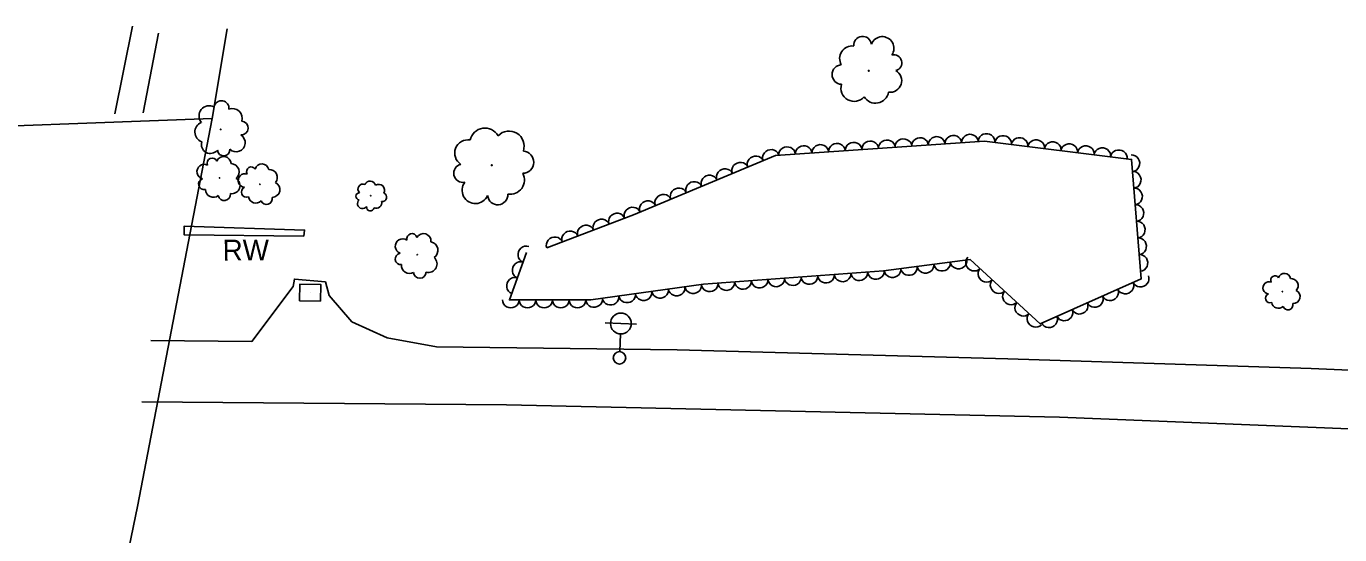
# Model space of a CAD drawing. Extents: x 1722896 to 1754269, y 648279 to 666297.
# Drawn here: x 1734773.5 to 1735088.8, y 649986.1 to 650108.2 of the extents above; entities that cross this region are included whole.
import ezdxf

# ---------------------------------------------------------------- set-up
doc = ezdxf.new("R2010")
doc.units = 0
for name, color, linetype in [('DESIGN - CENTERLINE - Proposed', 7, 'Continuous'), ('DESIGN - SCRATCH - User 1', 7, 'Continuous'), ('SURVEY - CENTERLINE - Preliminary Text', 7, 'Continuous'), ('SURVEY - DRAINAGE - Natural Features', 7, 'Continuous'), ('SURVEY - DTM - Breaklines', 7, 'Continuous'), ('SURVEY - VEGETATION - Features with Text', 7, 'Continuous')]:
    doc.layers.add(name, color=color, linetype=linetype)

msp = doc.modelspace()

# ---------------------------------------------------------------- linework, layer by layer
at = {"layer": 'DESIGN - CENTERLINE - Proposed'}
for points in [[(1734818.2, 650086.01), (1734821.74, 650107.56)], [(1734695.32, 649856.39), (1734771.95, 649855.72), (1734800.2, 649992.84), (1734818.2, 650086.01), (1734740.75, 650083.15), (1734727.33, 650017.17), (1734707.42, 649917.17), (1734695.03, 649856.17)]]:
    msp.add_lwpolyline(points, dxfattribs=at)
at = {"layer": 'DESIGN - SCRATCH - User 1'}
msp.add_lwpolyline([(1734840.19, 650057.74), (1734811.47, 650058.06), (1734811.48, 650060.16), (1734840.36, 650059.2), (1734840.19, 650057.74)], dxfattribs=at)
at = {"layer": 'SURVEY - CENTERLINE - Preliminary Text'}
for points in [[(1734794.82, 650087.16), (1734799.05, 650108.16)], [(1734805.24, 650106.49), (1734801.61, 650087.39)], [(1734803.4, 650032.68), (1734827.69, 650032.48), (1734837.6, 650045.67), (1734837.9, 650047.45), (1734845.34, 650046.78), (1734846.22, 650043.52), (1734851.71, 650037.18), (1734860.15, 650033.38), (1734871.97, 650031.21), (1734929.74, 650030.46), (1735009.09, 650028.27), (1735081.96, 650025.96), (1735202.98, 650020.72), (1735336.37, 650014.89), (1735439.19, 650009.66), (1735530.65, 650005.69), (1735633.43, 650000.85), (1735717.75, 649994.82)], [(1734801.3, 650017.98), (1734888.78, 650017.27), (1735021.55, 650014.3), (1735172.47, 650008.23), (1735336.34, 650000.62), (1735454.7, 649994.91), (1735587.36, 649988.74), (1735712.05, 649982.98), (1735840.87, 649976.92), (1735984.37, 649970.3), (1736092.09, 649964.88)]]:
    msp.add_lwpolyline(points, dxfattribs=at)
at = {"layer": 'SURVEY - DRAINAGE - Natural Features'}
msp.add_line((1734841.68, 650044.22), (1734841.68, 650044.22), dxfattribs=at)
msp.add_lwpolyline([(1734839.15, 650042.26), (1734839.21, 650046.26), (1734844.21, 650046.18), (1734844.15, 650042.18), (1734839.15, 650042.26)], dxfattribs=at)
at = {"layer": 'SURVEY - DTM - Breaklines'}
for p, q in [((1734916.26, 650036.78), (1734912.51, 650036.92)), ((1734916.26, 650036.78), (1734920, 650036.64)), ((1734916, 650030.04), (1734916.16, 650034.28))]:
    msp.add_line(p, q, dxfattribs=at)
for centre, radius in [((1734916.26, 650036.78), 2.5), ((1734915.94, 650028.54), 1.5)]:
    msp.add_circle(centre, radius, dxfattribs=at)
at = {"layer": 'SURVEY - VEGETATION - Features with Text'}
msp.add_lwpolyline([(1734898.47, 650054.94), (1734919.25, 650062.89), (1734953.39, 650077.12), (1735003.51, 650080.56), (1735038.84, 650076.2), (1735041.15, 650047.5), (1735016.88, 650036.74), (1735000.06, 650052.16), (1734979.28, 650049.42), (1734936.09, 650046.2), (1734909.08, 650042.45), (1734889.49, 650042.45), (1734893.61, 650053.85)], dxfattribs=at)
for centre, radius in [((1734975.75, 650097.47), 0.098), ((1734820.21, 650083.39), 0.0762), ((1734885.27, 650074.79), 0.112), ((1734819.93, 650071.74), 0.0617), ((1734829.63, 650070.21), 0.0574), ((1734856.22, 650067.47), 0.0425), ((1734867.39, 650053.3), 0.0629), ((1735075.02, 650044.44), 0.0516)]:
    msp.add_circle(centre, radius, dxfattribs=at)
for centre, radius, start, end in [((1734974.27, 650103.61), 2.13, 7.7591, 185.0783), ((1734978.99, 650102.87), 2.8, 325.1404, 158.5601), ((1734971.78, 650100.42), 3.02, 83.0462, 209.8918), ((1734969.29, 650096.57), 2.34, 93.2051, 268.2054), ((1734981.75, 650099.4), 1.93, 285.1198, 103.8654), ((1734980.84, 650095.11), 2.81, 263.0036, 59.7925), ((1734972.25, 650093.3), 3.18, 162.9522, 318.7907), ((1734977.36, 650092.9), 3.2, 212.0564, 349.5806), ((1734817.48, 650086.61), 2.47, 63.2531, 219.0916), ((1734820.38, 650088.46), 1.82, 353.506, 168.5063), ((1734823, 650086.05), 2.35, 343.3471, 110.1928), ((1734816.5, 650082.75), 2.49, 112.3573, 249.8815), ((1734825.12, 650083.72), 1.66, 268.06, 85.3792), ((1734883.64, 650080.06), 3.65, 29.8409, 167.3651), ((1734889.43, 650079.38), 3.62, 340.7367, 136.5752), ((1734817.74, 650079.79), 2.18, 163.3045, 320.0935), ((1734823.93, 650080.19), 2.18, 225.4414, 58.8611), ((1734879.58, 650077.7), 3.2, 80.7881, 237.5771), ((1734818.18, 650075.3), 1.21, 23.4922, 202.2378), ((1734820.93, 650075.13), 1.77, 1.376, 158.1649), ((1734820.91, 650078.53), 1.5, 185.4207, 4.1663), ((1734892.66, 650075.52), 2.67, 270.9896, 85.9899), ((1734816.27, 650073.26), 1.76, 63.5128, 256.9325), ((1734822.63, 650073.16), 2.01, 310.4287, 87.953), ((1734827.54, 650073.26), 1.13, 31.665, 210.4106), ((1734830.1, 650073.46), 1.65, 9.5488, 166.3378), ((1734831.93, 650071.87), 1.88, 318.6016, 96.1258), ((1734878.35, 650072.86), 2.2, 102.9043, 281.6499), ((1734816.24, 650070.25), 1.34, 106.1315, 283.4507), ((1734822.85, 650069.94), 2, 261.3246, 57.1631), ((1734826.05, 650071.12), 1.64, 71.6857, 265.1054), ((1734832.55, 650068.94), 1.86, 269.4974, 65.3359), ((1734854.36, 650069.04), 1.22, 67.7303, 224.5192), ((1734856.07, 650069.57), 1.39, 16.7831, 154.3073), ((1734858.16, 650068.82), 1.38, 327.6789, 123.5174), ((1734881.34, 650068.78), 3.19, 142.925, 336.3447), ((1734889.66, 650071.25), 3.44, 260.8307, 27.6764), ((1734818.46, 650068.99), 1.9, 181.4186, 308.2642), ((1734821.08, 650067.8), 1.48, 191.5775, 6.5778), ((1734826.42, 650068.35), 1.25, 114.3043, 291.6235), ((1734828.63, 650067.48), 1.77, 189.5914, 316.4371), ((1734831.21, 650066.72), 1.37, 199.7503, 14.7506), ((1734853.49, 650067.35), 0.836, 89.8465, 268.5921), ((1734859.03, 650067.11), 1.02, 257.9318, 72.9321), ((1734886.69, 650067.73), 2.43, 185.5436, 2.8628), ((1734854.25, 650065.58), 1.22, 129.8672, 323.2868), ((1734856.14, 650064.73), 0.925, 172.4858, 349.805), ((1734857.55, 650065.78), 1.31, 247.7729, 14.6185), ((1734866.1, 650057.13), 1.24, 15.8152, 194.5608), ((1734868.86, 650056.58), 1.8, 353.699, 150.4879), ((1734863.89, 650055.33), 1.8, 55.8359, 249.2556), ((1734870.31, 650054.37), 2.05, 302.7518, 80.276), ((1734863.46, 650052.3), 1.37, 98.4545, 275.7737), ((1734870.09, 650051.09), 2.04, 253.6476, 49.4861), ((1734865.52, 650050.72), 1.94, 173.7416, 300.5873), ((1734868.01, 650049.16), 1.51, 183.9005, 358.9008), ((1735073.22, 650047.23), 1.01, 30.1143, 208.8599), ((1735075.52, 650047.35), 1.48, 7.9981, 164.787), ((1735071.83, 650045.35), 1.47, 70.135, 263.5547), ((1735077.12, 650045.88), 1.68, 317.0509, 94.5751), ((1735072.1, 650042.85), 1.12, 112.7536, 290.0728), ((1735074.06, 650042.02), 1.59, 188.0407, 314.8864), ((1735077.61, 650043.23), 1.67, 267.9467, 63.7852), ((1735076.35, 650041.28), 1.23, 198.1996, 13.1999)]:
    msp.add_arc(centre, radius, start, end, dxfattribs=at)
for centre, major_axis in [((1734964.13, 650077.86), (2, 0.14)), ((1734968.12, 650078.13), (2, 0.14)), ((1734972.11, 650078.4), (2, 0.14)), ((1734976.1, 650078.68), (2, 0.14)), ((1734980.09, 650078.95), (2, 0.14)), ((1734984.08, 650079.23), (2, 0.14)), ((1734988.07, 650079.5), (2, 0.14)), ((1734992.06, 650079.78), (2, 0.14)), ((1734996.05, 650080.05), (2, 0.14)), ((1735000.04, 650080.33), (2, 0.14)), ((1735004.03, 650080.5), (1.98, -0.25)), ((1735008, 650080.01), (1.98, -0.25)), ((1735011.97, 650079.52), (1.98, -0.25)), ((1735015.94, 650079.03), (1.98, -0.25)), ((1735019.91, 650078.54), (1.98, -0.25)), ((1735023.88, 650078.05), (1.98, -0.25)), ((1734948.56, 650075.1), (1.85, 0.77)), ((1734952.25, 650076.64), (1.85, 0.77)), ((1734956.15, 650077.31), (2, 0.14)), ((1734960.14, 650077.58), (2, 0.14)), ((1735027.85, 650077.56), (1.98, -0.25)), ((1735031.82, 650077.07), (1.98, -0.25)), ((1735035.79, 650076.58), (1.98, -0.25)), ((1735038.91, 650075.28), (0.16, -1.99)), ((1734941.17, 650072.03), (1.85, 0.77)), ((1734944.86, 650073.57), (1.85, 0.77)), ((1735039.23, 650071.29), (0.16, -1.99)), ((1734933.79, 650068.95), (1.85, 0.77)), ((1734937.48, 650070.49), (1.85, 0.77)), ((1734926.4, 650065.87), (1.85, 0.77)), ((1734930.09, 650067.41), (1.85, 0.77)), ((1735039.55, 650067.3), (0.16, -1.99)), ((1734919.02, 650062.8), (1.87, 0.71)), ((1734922.71, 650064.33), (1.85, 0.77)), ((1735039.88, 650063.31), (0.16, -1.99)), ((1734911.54, 650059.94), (1.87, 0.71)), ((1734915.28, 650061.37), (1.87, 0.71)), ((1735040.2, 650059.33), (0.16, -1.99)), ((1734900.34, 650055.66), (1.87, 0.71)), ((1734904.07, 650057.09), (1.87, 0.71)), ((1734907.81, 650058.52), (1.87, 0.71)), ((1734893.45, 650053.4), (0.68, 1.88)), ((1735040.52, 650055.34), (0.16, -1.99)), ((1734892.09, 650049.64), (0.68, 1.88)), ((1734993.34, 650051.27), (-1.98, -0.26)), ((1734997.31, 650051.79), (-1.98, -0.26)), ((1735000.97, 650051.33), (-1.47, 1.35)), ((1735040.84, 650051.35), (0.16, -1.99)), ((1734890.73, 650045.88), (0.68, 1.88)), ((1734961.51, 650048.09), (-1.99, -0.15)), ((1734965.5, 650048.39), (-1.99, -0.15)), ((1734969.49, 650048.69), (-1.99, -0.15)), ((1734973.48, 650048.99), (-1.99, -0.15)), ((1734977.47, 650049.28), (-1.99, -0.15)), ((1734981.45, 650049.7), (-1.98, -0.26)), ((1734985.41, 650050.23), (-1.98, -0.26)), ((1734989.38, 650050.75), (-1.98, -0.26)), ((1735003.91, 650048.63), (-1.47, 1.35)), ((1735041.03, 650047.45), (-1.83, -0.81)), ((1734925.68, 650044.76), (-1.98, -0.27)), ((1734929.65, 650045.31), (-1.98, -0.27)), ((1734933.61, 650045.86), (-1.98, -0.27)), ((1734937.58, 650046.31), (-1.99, -0.15)), ((1734941.57, 650046.61), (-1.99, -0.15)), ((1734945.56, 650046.91), (-1.99, -0.15)), ((1734949.55, 650047.2), (-1.99, -0.15)), ((1734953.54, 650047.5), (-1.99, -0.15)), ((1734957.53, 650047.8), (-1.99, -0.15)), ((1735006.86, 650045.93), (-1.47, 1.35)), ((1735033.71, 650044.2), (-1.83, -0.81)), ((1735037.37, 650045.82), (-1.83, -0.81)), ((1734889.84, 650042.45), (-2, 0)), ((1734893.84, 650042.45), (-2, 0)), ((1734897.84, 650042.45), (-2, 0)), ((1734901.84, 650042.45), (-2, 0)), ((1734905.84, 650042.45), (-2, 0)), ((1734909.84, 650042.56), (-1.98, -0.27)), ((1734913.8, 650043.11), (-1.98, -0.27)), ((1734917.76, 650043.66), (-1.98, -0.27)), ((1734921.72, 650044.21), (-1.98, -0.27)), ((1735009.81, 650043.22), (-1.47, 1.35)), ((1735012.76, 650040.52), (-1.47, 1.35)), ((1735026.4, 650040.96), (-1.83, -0.81)), ((1735030.05, 650042.58), (-1.83, -0.81)), ((1735015.71, 650037.82), (-1.47, 1.35)), ((1735022.74, 650039.34), (-1.83, -0.81)), ((1735019.08, 650037.72), (-1.83, -0.81))]:
    msp.add_ellipse(centre, major_axis=major_axis, ratio=0.940188, start_param=0, end_param=3.141593, dxfattribs=at)

# ---------------------------------------------------------------- texts
at = {"layer": 'DESIGN - SCRATCH - User 1'}
msp.add_text('RW', height=5, rotation=0.2597, dxfattribs=at).set_placement((1734820.67, 650051.9))

doc.saveas('drawing.dxf')
